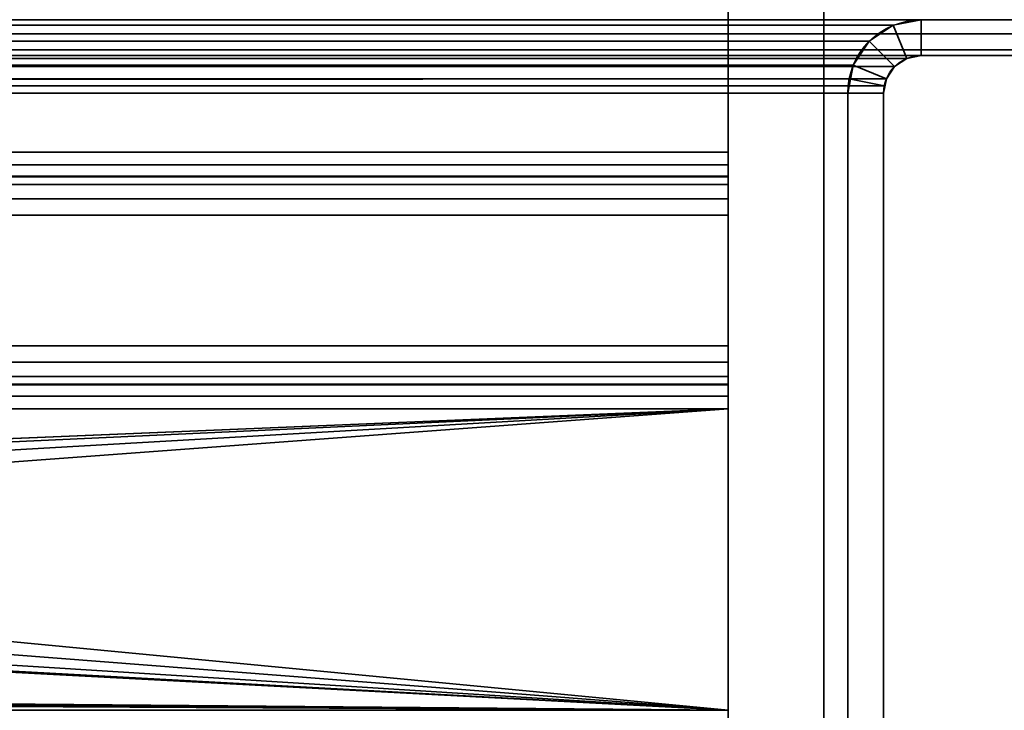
# Model space of a CAD drawing. Header units: millimetres. Extents: x -508 to 6708, y -115 to 193.
# Tile 994 of 1056: x 3363 to 3405, y 21 to 50. Entities that reach past the tile are written whole.
import ezdxf

# ---------------------------------------------------------------- set-up
doc = ezdxf.new("R2010")
doc.units = ezdxf.units.MM
doc.layers.add('151', color=7, linetype='Continuous', true_color=0xffffff)

# ---------------------------------------------------------------- blocks, each defined once
blk = doc.blocks.new('UG_SURFACE_003')
at = {"layer": '151', "color": 252, "linetype": 'Continuous', "lineweight": 35}
for points in [[(3607.5, -10, 2215.25), (3607.5, 174.4, 2215.25), (2392.5, 174.4, 2215.25), (2392.5, -10, 2215.25)], [(2542.5, -10, 2065.25), (2542.5, 174.4, 2065.25), (3457.5, 174.4, 2065.25), (3457.5, -10, 2065.25)]]:
    blk.add_3dface(points, dxfattribs=at)
blk = doc.blocks.new('UG_SURFACE_210')
at = {"layer": '151', "color": 252, "linetype": 'Continuous', "lineweight": 35}
for points in [[(3414.266, 50.401, 2021.516), (2585.734, 50.401, 2021.516), (2586.402, 49.402, 2020.848), (3413.598, 49.402, 2020.848)], [(3399.901, 49.766, 2007.151), (2600.099, 49.766, 2007.151), (2598.92, 50, 2008.33), (3401.08, 50, 2008.33)], [(3401.08, 48.5, 2008.33), (3400.475, 48.38, 2007.725), (3399.901, 49.766, 2007.151), (3401.08, 50, 2008.33)], [(3401.08, 50, 2008.33), (3411.42, 50, 2018.67), (3411.42, 48.5, 2018.67), (3401.08, 48.5, 2008.33)], [(3398.902, 49.098, 2006.152), (2601.098, 49.098, 2006.152), (2600.099, 49.766, 2007.151), (3399.901, 49.766, 2007.151)], [(3400.475, 48.38, 2007.725), (3399.963, 48.037, 2007.213), (3398.902, 49.098, 2006.152), (3399.901, 49.766, 2007.151)], [(3413.598, 49.402, 2020.848), (2586.402, 49.402, 2020.848), (2587.401, 48.734, 2019.849), (3412.599, 48.734, 2019.849)], [(3398.234, 48.099, 2005.484), (2601.766, 48.099, 2005.484), (2601.098, 49.098, 2006.152), (3398.902, 49.098, 2006.152)], [(3398.234, 48.099, 2005.484), (3398.902, 49.098, 2006.152), (3399.963, 48.037, 2007.213), (3399.62, 47.525, 2006.87)], [(3412.599, 48.734, 2019.849), (2587.401, 48.734, 2019.849), (2588.58, 48.5, 2018.67), (3411.42, 48.5, 2018.67)], [(2598.92, 48.5, 2008.33), (3401.08, 48.5, 2008.33), (3411.42, 48.5, 2018.67), (2588.58, 48.5, 2018.67)], [(3401.08, 48.5, 2008.33), (2598.92, 48.5, 2008.33), (2599.525, 48.38, 2007.725), (3400.475, 48.38, 2007.725)], [(3400.475, 48.38, 2007.725), (2599.525, 48.38, 2007.725), (2600.037, 48.037, 2007.213), (3399.963, 48.037, 2007.213)], [(3399.963, 48.037, 2007.213), (2600.037, 48.037, 2007.213), (2600.38, 47.525, 2006.87), (3399.62, 47.525, 2006.87)], [(2601.941, 47.521, 2005.309), (2601.766, 48.099, 2005.484), (3398.234, 48.099, 2005.484)], [(2601.941, 47.521, 2005.309), (3398.234, 48.099, 2005.484), (3398.059, 47.521, 2005.309)], [(3398.059, 47.521, 2005.309), (3398.234, 48.099, 2005.484), (3399.62, 47.525, 2006.87), (3399.53, 47.228, 2006.78)], [(3399.53, 47.228, 2006.78), (2600.38, 47.525, 2006.87), (2600.47, 47.228, 2006.78)], [(3399.53, 47.228, 2006.78), (3399.62, 47.525, 2006.87), (2600.38, 47.525, 2006.87)], [(3398.059, 47.521, 2005.309), (2602, 46.92, 2005.25), (2601.941, 47.521, 2005.309)], [(3398.059, 47.521, 2005.309), (3398, 46.92, 2005.25), (2602, 46.92, 2005.25)], [(3398, 46.92, 2005.25), (3398.059, 47.521, 2005.309), (3399.53, 47.228, 2006.78), (3399.5, 46.92, 2006.75)], [(2600.47, 47.228, 2006.78), (3399.5, 46.92, 2006.75), (3399.53, 47.228, 2006.78)], [(2600.47, 47.228, 2006.78), (2600.5, 46.92, 2006.75), (3399.5, 46.92, 2006.75)], [(2600.5, 6.25, 2006.75), (3399.5, 6.25, 2006.75), (3399.5, 46.92, 2006.75), (2600.5, 46.92, 2006.75)], [(2602, 6.25, 2005.25), (2602, 46.92, 2005.25), (3398, 46.92, 2005.25), (3398, 6.25, 2005.25)], [(3399.5, 46.92, 2006.75), (3399.5, 6.25, 2006.75), (3398, 6.25, 2005.25), (3398, 46.92, 2005.25)]]:
    blk.add_3dface(points, dxfattribs=at)
blk = doc.blocks.new('UG_SURFACE_211')
at = {"layer": '151', "color": 252, "linetype": 'Continuous', "lineweight": 35}
for points in [[(3401.08, 50, 2008.33), (3401.08, 50, -7.75), (3399.901, 49.766, -7.75), (3399.901, 49.766, 2007.151)], [(3401.08, 48.5, -7.75), (3400.475, 48.38, -7.75), (3399.901, 49.766, -7.75), (3401.08, 50, -7.75)], [(3401.08, 50, 2008.33), (3399.901, 49.766, 2007.151), (3400.475, 48.38, 2007.725), (3401.08, 48.5, 2008.33)], [(3411.42, 48.5, -7.75), (3401.08, 48.5, -7.75), (3401.08, 50, -7.75), (3411.42, 50, -7.75)], [(3411.42, 50, 2018.67), (3401.08, 50, 2008.33), (3401.08, 48.5, 2008.33), (3411.42, 48.5, 2018.67)], [(3399.901, 49.766, 2007.151), (3399.901, 49.766, -7.75), (3398.902, 49.098, -7.75), (3398.902, 49.098, 2006.152)], [(3400.475, 48.38, -7.75), (3399.963, 48.037, -7.75), (3398.902, 49.098, -7.75), (3399.901, 49.766, -7.75)], [(3399.901, 49.766, 2007.151), (3398.902, 49.098, 2006.152), (3399.963, 48.037, 2007.213), (3400.475, 48.38, 2007.725)], [(3398.902, 49.098, 2006.152), (3398.902, 49.098, -7.75), (3398.234, 48.099, -7.75), (3398.234, 48.099, 2005.484)], [(3398.234, 48.099, -7.75), (3398.902, 49.098, -7.75), (3399.963, 48.037, -7.75), (3399.62, 47.525, -7.75)], [(3399.62, 47.525, 2006.87), (3399.963, 48.037, 2007.213), (3398.902, 49.098, 2006.152), (3398.234, 48.099, 2005.484)], [(3399.963, 48.037, 2007.213), (3399.963, 48.037, -7.75), (3400.475, 48.38, -7.75), (3400.475, 48.38, 2007.725)], [(3400.475, 48.38, 2007.725), (3400.475, 48.38, -7.75), (3401.08, 48.5, -7.75), (3401.08, 48.5, 2008.33)], [(3401.08, 48.5, 2008.33), (3401.08, 48.5, -7.75), (3411.42, 48.5, -7.75), (3411.42, 48.5, 2018.67)], [(3398.234, 48.099, -7.75), (3398, 46.92, -7.75), (3398, 46.92, 2005.25)], [(3398, 46.92, 2005.25), (3398.059, 47.521, 2005.309), (3398.234, 48.099, -7.75)], [(3398, 46.92, -7.75), (3398.234, 48.099, -7.75), (3399.62, 47.525, -7.75), (3399.5, 46.92, -7.75)], [(3398.059, 47.521, 2005.309), (3398.234, 48.099, 2005.484), (3398.234, 48.099, -7.75)], [(3399.53, 47.228, 2006.78), (3399.62, 47.525, 2006.87), (3398.234, 48.099, 2005.484), (3398.059, 47.521, 2005.309)], [(3399.62, 47.525, 2006.87), (3399.62, 47.525, -7.75), (3399.963, 48.037, -7.75), (3399.963, 48.037, 2007.213)], [(3399.5, 46.92, 2006.75), (3399.53, 47.228, 2006.78), (3398.059, 47.521, 2005.309), (3398, 46.92, 2005.25)], [(3399.53, 47.228, 2006.78), (3399.5, 46.92, -7.75), (3399.62, 47.525, -7.75)], [(3399.62, 47.525, -7.75), (3399.62, 47.525, 2006.87), (3399.53, 47.228, 2006.78)], [(3399.53, 47.228, 2006.78), (3399.5, 46.92, 2006.75), (3399.5, 46.92, -7.75)], [(3398, 6.25, 2005.25), (3398, 46.92, 2005.25), (3398, 46.92, -7.75), (3398, 6.25, -7.75)], [(3399.5, 46.92, -7.75), (3399.5, 6.25, -7.75), (3398, 6.25, -7.75), (3398, 46.92, -7.75)], [(3398, 46.92, 2005.25), (3398, 6.25, 2005.25), (3399.5, 6.25, 2006.75), (3399.5, 46.92, 2006.75)], [(3399.5, 6.25, 2006.75), (3399.5, 6.25, -7.75), (3399.5, 46.92, -7.75), (3399.5, 46.92, 2006.75)]]:
    blk.add_3dface(points, dxfattribs=at)
blk = doc.blocks.new('UG_SURFACE_213')
at = {"layer": '151', "color": 252, "linetype": 'Continuous', "lineweight": 35}
for points in [[(3397, 63.629, 7.25), (2603, 63.629, 7.25), (2603, 6.5, 7.25), (3397, 6.5, 7.25)], [(3397, 63.629, 6.25), (3397, 6.5, 6.25), (2603, 6.5, 6.25), (2603, 63.629, 6.25)], [(3397, 63.629, 7.25), (3397, 6.5, 7.25), (3397, 6.5, 6.25), (3397, 63.629, 6.25)]]:
    blk.add_3dface(points, dxfattribs=at)
blk = doc.blocks.new('UG_SURFACE_214')
at = {"layer": '151', "color": 252, "linetype": 'Continuous', "lineweight": 35}
for points in [[(2607, 44.454, 6.25), (3393, 44.454, 6.25), (3393, 54.632, 6.25), (2607, 54.632, 6.25)], [(2607, 54.632, 4.75), (3393, 54.632, 4.75), (3393, 44.454, 4.75), (2607, 44.454, 4.75)], [(3393, 44.454, 4.75), (3393, 54.632, 4.75), (3393, 54.632, 6.25), (3393, 44.454, 6.25)], [(2607, 43.418, 6.07), (3393, 43.418, 6.07), (3393, 44.454, 6.25), (2607, 44.454, 6.25)], [(2607, 44.454, 4.75), (3393, 44.454, 4.75), (3393, 43.922, 4.658), (2607, 43.922, 4.658)], [(3393, 44.454, 6.25), (3393, 43.418, 6.07), (3393, 43.922, 4.658), (3393, 44.454, 4.75)], [(2607, 43.922, 4.658), (3393, 43.922, 4.658), (3393, 43.453, 4.392), (2607, 43.453, 4.392)], [(3393, 43.453, 4.392), (3393, 43.922, 4.658), (3393, 43.418, 6.07), (3393, 42.502, 5.552)], [(2607, 43.453, 4.392), (3393, 43.453, 4.392), (3393, 43.1, 3.984), (2607, 43.1, 3.984)], [(2607, 42.502, 5.552), (3393, 42.502, 5.552), (3393, 43.418, 6.07), (2607, 43.418, 6.07)], [(3393, 43.1, 3.984), (3393, 43.453, 4.392), (3393, 42.502, 5.552), (3393, 41.814, 4.756)], [(2607, 43.1, 3.984), (3393, 43.1, 3.984), (3393, 36.346, -7.256), (2607, 36.346, -7.256)], [(3393, 36.346, -7.256), (3393, 43.1, 3.984), (3393, 41.814, 4.756), (3393, 35.06, -6.484)], [(2607, 41.814, 4.756), (3393, 41.814, 4.756), (3393, 42.502, 5.552), (2607, 42.502, 5.552)], [(2607, 35.06, -6.484), (3393, 35.06, -6.484), (3393, 41.814, 4.756), (2607, 41.814, 4.756)], [(2607, 36.346, -7.256), (3393, 36.346, -7.256), (3393, 35.658, -8.052), (2607, 35.658, -8.052)], [(3393, 35.06, -6.484), (3393, 34.708, -6.892), (3393, 35.658, -8.052), (3393, 36.346, -7.256)], [(2607, 35.658, -8.052), (3393, 35.658, -8.052), (3393, 34.743, -8.57), (2607, 34.743, -8.57)], [(3393, 34.708, -6.892), (3393, 34.238, -7.158), (3393, 34.743, -8.57), (3393, 35.658, -8.052)], [(2607, 34.708, -6.892), (3393, 34.708, -6.892), (3393, 35.06, -6.484), (2607, 35.06, -6.484)], [(2607, 34.743, -8.57), (3393, 34.743, -8.57), (3393, 33.706, -8.75), (2607, 33.706, -8.75)], [(2607, 34.238, -7.158), (3393, 34.238, -7.158), (3393, 34.708, -6.892), (2607, 34.708, -6.892)], [(3393, 33.706, -8.75), (3393, 34.743, -8.57), (3393, 34.238, -7.158), (3393, 33.706, -7.25)], [(2607, 33.706, -7.25), (3393, 33.706, -7.25), (3393, 34.238, -7.158), (2607, 34.238, -7.158)], [(3323, 30.8, -7.25), (3393, 33.706, -7.25), (2607, 33.706, -7.25)], [(2607, 33.706, -8.75), (3393, 33.706, -8.75), (3323, 30.8, -8.75)], [(3393, 33.706, -7.25), (3323, 30.8, -7.25), (3324.22, 30.541, -7.25)], [(3324.22, 30.541, -8.75), (3323, 30.8, -8.75), (3393, 33.706, -8.75)], [(3324.22, 30.541, -7.25), (3325.229, 29.807, -7.25), (3393, 33.706, -7.25)], [(3325.229, 29.807, -8.75), (3324.22, 30.541, -8.75), (3393, 33.706, -8.75)], [(3325.229, 29.807, -7.25), (3325.853, 28.727, -7.25), (3393, 33.706, -7.25)], [(3393, 33.706, -8.75), (3325.853, 28.727, -8.75), (3325.229, 29.807, -8.75)], [(3325.853, 28.727, -7.25), (3325.984, 27.486, -7.25), (3393, 21.08, -7.25), (3393, 33.706, -7.25)], [(3393, 33.706, -8.75), (3393, 21.08, -8.75), (3325.984, 27.486, -8.75), (3325.853, 28.727, -8.75)], [(3393, 33.706, -7.25), (3393, 21.08, -7.25), (3393, 21.08, -8.75), (3393, 33.706, -8.75)], [(3393, 21.08, -7.25), (2679.984, 27.486, -7.25), (2679.598, 26.3, -7.25)], [(2679.598, 26.3, -8.75), (2679.984, 27.486, -8.75), (3393, 21.08, -8.75)], [(3322.376, 24.866, -7.25), (2679.984, 27.486, -7.25), (3393, 21.08, -7.25)], [(3323, 24.8, -8.75), (3393, 21.08, -8.75), (2679.984, 27.486, -8.75)], [(3393, 21.08, -7.25), (3325.984, 27.486, -7.25), (3325.598, 26.3, -7.25)], [(3325.598, 26.3, -8.75), (3325.984, 27.486, -8.75), (3393, 21.08, -8.75)], [(2679.598, 26.3, -7.25), (2678.763, 25.373, -7.25), (3393, 21.08, -7.25)], [(3393, 21.08, -8.75), (2678.763, 25.373, -8.75), (2679.598, 26.3, -8.75)], [(3325.598, 26.3, -7.25), (3324.763, 25.373, -7.25), (3393, 21.08, -7.25)], [(3393, 21.08, -8.75), (3324.763, 25.373, -8.75), (3325.598, 26.3, -8.75)], [(2678.763, 25.373, -7.25), (2677.624, 24.866, -7.25), (3393, 21.08, -7.25)], [(2677.624, 24.866, -8.75), (2678.763, 25.373, -8.75), (3393, 21.08, -8.75)], [(3324.763, 25.373, -7.25), (3323.624, 24.866, -7.25), (3393, 21.08, -7.25)], [(3323.624, 24.866, -8.75), (3324.763, 25.373, -8.75), (3393, 21.08, -8.75)], [(2607, 21.08, -7.25), (3393, 21.08, -7.25), (2677.624, 24.866, -7.25), (2676.376, 24.866, -7.25)], [(2677, 24.8, -8.75), (3393, 21.08, -8.75), (2607, 21.08, -8.75)], [(2677, 24.8, -8.75), (2677.624, 24.866, -8.75), (3393, 21.08, -8.75)], [(3393, 21.08, -7.25), (3323.624, 24.866, -7.25), (3322.376, 24.866, -7.25)], [(3393, 21.08, -8.75), (3323, 24.8, -8.75), (3323.624, 24.866, -8.75)], [(2607, 20.475, -7.13), (3393, 20.475, -7.13), (3393, 21.08, -7.25), (2607, 21.08, -7.25)], [(2607, 21.08, -8.75), (3393, 21.08, -8.75), (3393, 19.901, -8.516), (2607, 19.901, -8.516)], [(3393, 21.08, -7.25), (3393, 20.475, -7.13), (3393, 19.901, -8.516), (3393, 21.08, -8.75)]]:
    blk.add_3dface(points, dxfattribs=at)

msp = doc.modelspace()

# ---------------------------------------------------------------- linework, layer by layer
at = {"layer": '151', "color": 253, "linetype": 'Continuous', "lineweight": -3}
for p, q in [((3397, 63.629, 7.25), (3397, 6.5, 7.25)), ((3397, 63.629, 6.25), (3397, 6.5, 6.25)), ((3393, 44.454, 4.75), (3393, 54.632, 4.75)), ((3393, 44.454, 6.25), (3393, 54.632, 6.25)), ((3411.42, 50, 2018.67), (2588.58, 50, 2018.67)), ((3410, 50, 2017.25), (2590, 50, 2017.25)), ((3401.08, 50, 2008.33), (2598.92, 50, 2008.33)), ((3401.08, 50, 2008.33), (3411.42, 50, 2018.67)), ((3411.42, 48.5, 2018.67), (2588.58, 48.5, 2018.67)), ((3401.08, 48.5, 2008.33), (2598.92, 48.5, 2008.33)), ((3401.08, 48.5, 2008.33), (3411.42, 48.5, 2018.67)), ((3401.08, 48.5, -7.75), (3401.08, 48.5, 2008.33)), ((3401.08, 48.5, 2008.33), (3411.42, 48.5, 2018.67)), ((3401.08, 48.5, -7.75), (3411.42, 48.5, -7.75)), ((3399.5, 46.92, 2006.75), (2600.5, 46.92, 2006.75)), ((3398, 46.92, 2005.25), (2602, 46.92, 2005.25)), ((3398, 46.92, -7.75), (3398, 46.92, 2005.25)), ((3398, 6.25, 2005.25), (3398, 46.92, 2005.25)), ((3398, 6.25, 2005.25), (3398, 46.92, 2005.25)), ((3398, 6.25, -7.75), (3398, 46.92, -7.75)), ((3399.5, 6.25, -7.75), (3399.5, 46.92, -7.75)), ((3399.5, 46.92, -7.75), (3399.5, 46.92, 2006.75)), ((3399.5, 6.25, 2006.75), (3399.5, 46.92, 2006.75)), ((3399.5, 6.25, 2006.75), (3399.5, 46.92, 2006.75)), ((3393, 44.454, 6.25), (2607, 44.454, 6.25)), ((3393, 44.454, 4.75), (2607, 44.454, 4.75)), ((3393, 43.1, 3.984), (2607, 43.1, 3.984)), ((3393, 36.346, -7.256), (3393, 43.1, 3.984)), ((3393, 41.814, 4.756), (2607, 41.814, 4.756)), ((3393, 35.06, -6.484), (3393, 41.814, 4.756)), ((3393, 36.346, -7.256), (2607, 36.346, -7.256)), ((3393, 35.06, -6.484), (2607, 35.06, -6.484)), ((3393, 33.706, -7.25), (2607, 33.706, -7.25)), ((3393, 33.706, -8.75), (2607, 33.706, -8.75)), ((3393, 21.08, -8.75), (3393, 33.706, -8.75)), ((3393, 21.08, -7.25), (3393, 33.706, -7.25))]:
    msp.add_line(p, q, dxfattribs=at)
at = {"layer": '151', "color": 253, "linetype": 'Continuous', "lineweight": -3, "extrusion": (0, 0, -1)}
for radius in [3.08, 1.58]:
    msp.add_arc((-3401.08, 46.92, 7.75), radius, 360, 90, dxfattribs=at)
at = {"layer": '151', "color": 253, "linetype": 'Continuous', "lineweight": -3, "extrusion": (-1, 0, 0)}
for radius in [3.08, 1.58]:
    msp.add_arc((-44.454, 3.17, -3393), radius, 31, 90, dxfattribs=at)
at = {"layer": '151', "color": 253, "linetype": 'Continuous', "lineweight": -3, "extrusion": (1, 0, 0)}
for radius in [3.08, 1.58]:
    msp.add_arc((33.706, -5.67, 3393), radius, 270, 329, dxfattribs=at)
at = {"layer": '151', "color": 253, "linetype": 'Continuous', "lineweight": -3, "extrusion": (0.707107, 6.12323e-17, -0.707107)}
for major_axis, start_param, end_param in [((-3.08, 0, -3.08), 0, 1.570796), ((3.08, 0, 3.08), 3.141593, 4.712389), ((-1.58, 0, -1.58), 0, 1.570796), ((1.58, 0, 1.58), 3.141593, 4.712389)]:
    msp.add_ellipse((3401.08, 46.92, 2008.33), major_axis=major_axis, ratio=0.707107, start_param=start_param, end_param=end_param, dxfattribs=at)

# ---------------------------------------------------------------- block references
at = {"layer": '151', "color": 253, "linetype": 'Continuous', "lineweight": -3}
for name in ['UG_SURFACE_003', 'UG_SURFACE_213', 'UG_SURFACE_210', 'UG_SURFACE_211', 'UG_SURFACE_214']:
    msp.add_blockref(name, (0, 0), dxfattribs=at)

doc.saveas('drawing.dxf')
